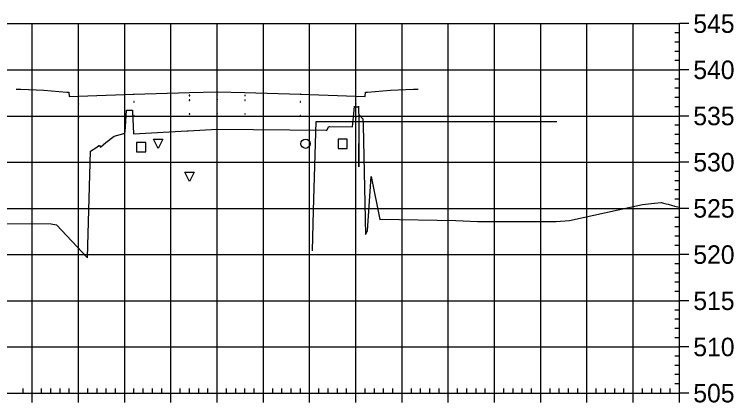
# Model space of a CAD drawing. Extents: x 708103 to 717568, y 374476 to 378707.
# Drawn here: x 708458.1 to 708613.7, y 377402.6 to 377486.6 of the extents above; entities that cross this region are included whole.
import ezdxf

# ---------------------------------------------------------------- set-up
doc = ezdxf.new("R2010")
doc.units = 0
for name, color, linetype in [('1', 7, 'Continuous'), ('10', 7, 'Continuous'), ('13', 7, 'Continuous'), ('14', 7, 'Continuous'), ('22', 7, 'Continuous'), ('4', 7, 'Continuous'), ('57', 7, 'Continuous'), ('59', 7, 'Continuous'), ('Existing', 7, 'Continuous')]:
    doc.layers.add(name, color=color, linetype=linetype)

msp = doc.modelspace()

# ---------------------------------------------------------------- linework, layer by layer
for points in [[(708495.93, 377469.02), (708496.03, 377469.02), (708496.03, 377469.12), (708495.93, 377469.12)], [(708495.93, 377468.02), (708496.03, 377468.02), (708496.03, 377468.12), (708495.93, 377468.12)], [(708501.93, 377469.14), (708502.03, 377469.14), (708502.03, 377469.24), (708501.93, 377469.24)], [(708501.93, 377468.14), (708502.03, 377468.14), (708502.03, 377468.24), (708501.93, 377468.24)], [(708507.93, 377469.02), (708508.03, 377469.02), (708508.03, 377469.12), (708507.93, 377469.12)], [(708507.93, 377468.02), (708508.03, 377468.02), (708508.03, 377468.12), (708507.93, 377468.12)], [(708471.93, 377467.18), (708472.03, 377467.18), (708472.03, 377467.28), (708471.93, 377467.28)], [(708483.93, 377467.66), (708484.03, 377467.66), (708484.03, 377467.76), (708483.93, 377467.76)], [(708519.93, 377467.66), (708520.03, 377467.66), (708520.03, 377467.76), (708519.93, 377467.76)], [(708531.93, 377467.18), (708532.03, 377467.18), (708532.03, 377467.28), (708531.93, 377467.28)], [(708495.93, 377465.02), (708496.03, 377465.02), (708496.03, 377465.12), (708495.93, 377465.12)], [(708501.93, 377465.14), (708502.03, 377465.14), (708502.03, 377465.24), (708501.93, 377465.24)], [(708507.93, 377465.02), (708508.03, 377465.02), (708508.03, 377465.12), (708507.93, 377465.12)], [(708471.93, 377464.18), (708472.03, 377464.18), (708472.03, 377464.28), (708471.93, 377464.28)], [(708483.93, 377464.66), (708484.03, 377464.66), (708484.03, 377464.76), (708483.93, 377464.76)], [(708519.93, 377464.66), (708520.03, 377464.66), (708520.03, 377464.76), (708519.93, 377464.76)], [(708531.93, 377464.18), (708532.03, 377464.18), (708532.03, 377464.28), (708531.93, 377464.28)]]:
    msp.add_lwpolyline(points, close=True)
at = {"layer": '1'}
for points in [[(708489.2, 377457.63), (708488.2, 377459.63), (708490.2, 377459.63)], [(708495.99, 377450.45), (708494.99, 377452.45), (708496.99, 377452.45)]]:
    msp.add_lwpolyline(points, close=True, dxfattribs=at)
at = {"layer": '10'}
msp.add_lwpolyline([(708484.55, 377456.88), (708486.55, 377456.88), (708486.55, 377458.88), (708484.55, 377458.88)], close=True, dxfattribs=at)
at = {"layer": '13'}
msp.add_circle((708521.1, 377458.63), 1, dxfattribs=at)
at = {"layer": '14'}
for points in [[(708501.98, 377469.86), (708501.98, 377469.91), (708501.98, 377469.86), (708501.93, 377469.86), (708501.98, 377469.86), (708501.98, 377469.81), (708501.98, 377469.86), (708502.03, 377469.86)], [(708471.98, 377468.9), (708471.98, 377468.95), (708471.98, 377468.9), (708471.93, 377468.9), (708471.98, 377468.9), (708471.98, 377468.85), (708471.98, 377468.9), (708472.03, 377468.9)], [(708483.98, 377469.38), (708483.98, 377469.43), (708483.98, 377469.38), (708483.93, 377469.38), (708483.98, 377469.38), (708483.98, 377469.33), (708483.98, 377469.38), (708484.03, 377469.38)], [(708519.98, 377469.38), (708519.98, 377469.43), (708519.98, 377469.38), (708519.93, 377469.38), (708519.98, 377469.38), (708519.98, 377469.33), (708519.98, 377469.38), (708520.03, 377469.38)], [(708531.98, 377468.9), (708531.98, 377468.95), (708531.98, 377468.9), (708531.93, 377468.9), (708531.98, 377468.9), (708531.98, 377468.85), (708531.98, 377468.9), (708532.03, 377468.9)]]:
    msp.add_lwpolyline(points, dxfattribs=at)
at = {"layer": '22'}
msp.add_lwpolyline([(708458.48, 377470.46), (708459.48, 377470.42), (708464.48, 377470.22), (708469.48, 377469.82), (708469.9, 377469.82), (708469.98, 377468.82), (708471.98, 377468.9), (708483.98, 377469.38), (708495.98, 377469.74), (708501.98, 377469.86), (708507.98, 377469.74), (708519.98, 377469.38), (708531.98, 377468.9), (708533.98, 377468.82), (708534.07, 377469.82), (708534.48, 377469.82), (708539.48, 377470.22), (708544.48, 377470.42), (708545.48, 377470.46)], dxfattribs=at)
at = {"layer": '4'}
msp.add_lwpolyline([(708528.13, 377457.63), (708530.13, 377457.63), (708530.13, 377459.63), (708528.13, 377459.63)], close=True, dxfattribs=at)
at = {"layer": '57'}
for p, q in [((708401.98, 377484.63), (708601.98, 377484.63)), ((708461.98, 377404.63), (708461.98, 377484.63)), ((708471.98, 377404.63), (708471.98, 377484.63)), ((708481.98, 377404.63), (708481.98, 377484.63)), ((708491.98, 377404.63), (708491.98, 377484.63)), ((708501.98, 377404.63), (708501.98, 377484.63)), ((708511.98, 377404.63), (708511.98, 377484.63)), ((708521.98, 377404.63), (708521.98, 377484.63)), ((708531.98, 377404.63), (708531.98, 377484.63)), ((708541.98, 377404.63), (708541.98, 377484.63)), ((708551.98, 377404.63), (708551.98, 377484.63)), ((708561.98, 377404.63), (708561.98, 377484.63)), ((708571.98, 377404.63), (708571.98, 377484.63)), ((708581.98, 377404.63), (708581.98, 377484.63)), ((708591.98, 377404.63), (708591.98, 377484.63)), ((708601.98, 377404.63), (708601.98, 377484.63)), ((708601.98, 377404.63), (708601.98, 377484.63)), ((708603.98, 377484.63), (708601.98, 377484.63)), ((708601.98, 377482.63), (708600.98, 377482.63)), ((708601.98, 377480.63), (708600.98, 377480.63)), ((708601.98, 377478.63), (708600.98, 377478.63)), ((708601.98, 377476.63), (708600.98, 377476.63)), ((708401.98, 377474.63), (708601.98, 377474.63)), ((708603.98, 377474.63), (708601.98, 377474.63)), ((708601.98, 377472.63), (708600.98, 377472.63)), ((708601.98, 377470.63), (708600.98, 377470.63)), ((708601.98, 377468.63), (708600.98, 377468.63)), ((708601.98, 377466.63), (708600.98, 377466.63)), ((708401.98, 377464.63), (708601.98, 377464.63)), ((708603.98, 377464.63), (708601.98, 377464.63)), ((708601.98, 377462.63), (708600.98, 377462.63)), ((708601.98, 377460.63), (708600.98, 377460.63)), ((708601.98, 377458.63), (708600.98, 377458.63)), ((708601.98, 377456.63), (708600.98, 377456.63)), ((708401.98, 377454.63), (708601.98, 377454.63)), ((708603.98, 377454.63), (708601.98, 377454.63)), ((708601.98, 377452.63), (708600.98, 377452.63)), ((708601.98, 377450.63), (708600.98, 377450.63)), ((708601.98, 377448.63), (708600.98, 377448.63)), ((708601.98, 377446.63), (708600.98, 377446.63)), ((708401.98, 377444.63), (708601.98, 377444.63)), ((708603.98, 377444.63), (708601.98, 377444.63)), ((708601.98, 377442.63), (708600.98, 377442.63)), ((708601.98, 377440.63), (708600.98, 377440.63)), ((708601.98, 377438.63), (708600.98, 377438.63)), ((708601.98, 377436.63), (708600.98, 377436.63)), ((708401.98, 377434.63), (708601.98, 377434.63)), ((708603.98, 377434.63), (708601.98, 377434.63)), ((708601.98, 377432.63), (708600.98, 377432.63)), ((708601.98, 377430.63), (708600.98, 377430.63)), ((708601.98, 377428.63), (708600.98, 377428.63)), ((708601.98, 377426.63), (708600.98, 377426.63)), ((708401.98, 377424.63), (708601.98, 377424.63)), ((708603.98, 377424.63), (708601.98, 377424.63)), ((708601.98, 377422.63), (708600.98, 377422.63)), ((708601.98, 377420.63), (708600.98, 377420.63)), ((708601.98, 377418.63), (708600.98, 377418.63)), ((708601.98, 377416.63), (708600.98, 377416.63)), ((708401.98, 377414.63), (708601.98, 377414.63)), ((708603.98, 377414.63), (708601.98, 377414.63)), ((708601.98, 377412.63), (708600.98, 377412.63)), ((708601.98, 377410.63), (708600.98, 377410.63)), ((708601.98, 377408.63), (708600.98, 377408.63)), ((708601.98, 377406.63), (708600.98, 377406.63)), ((708401.98, 377404.63), (708601.98, 377404.63)), ((708401.98, 377404.63), (708601.98, 377404.63)), ((708459.98, 377404.63), (708459.98, 377405.63)), ((708461.98, 377402.63), (708461.98, 377404.63)), ((708463.98, 377404.63), (708463.98, 377405.63)), ((708465.98, 377404.63), (708465.98, 377405.63)), ((708467.98, 377404.63), (708467.98, 377405.63)), ((708469.98, 377404.63), (708469.98, 377405.63)), ((708471.98, 377402.63), (708471.98, 377404.63)), ((708473.98, 377404.63), (708473.98, 377405.63)), ((708475.98, 377404.63), (708475.98, 377405.63)), ((708477.98, 377404.63), (708477.98, 377405.63)), ((708479.98, 377404.63), (708479.98, 377405.63)), ((708481.98, 377402.63), (708481.98, 377404.63)), ((708483.98, 377404.63), (708483.98, 377405.63)), ((708485.98, 377404.63), (708485.98, 377405.63)), ((708487.98, 377404.63), (708487.98, 377405.63)), ((708489.98, 377404.63), (708489.98, 377405.63)), ((708491.98, 377402.63), (708491.98, 377404.63)), ((708493.98, 377404.63), (708493.98, 377405.63)), ((708495.98, 377404.63), (708495.98, 377405.63)), ((708497.98, 377404.63), (708497.98, 377405.63)), ((708499.98, 377404.63), (708499.98, 377405.63)), ((708501.98, 377402.63), (708501.98, 377404.63)), ((708503.98, 377404.63), (708503.98, 377405.63)), ((708505.98, 377404.63), (708505.98, 377405.63)), ((708507.98, 377404.63), (708507.98, 377405.63)), ((708509.98, 377404.63), (708509.98, 377405.63)), ((708511.98, 377402.63), (708511.98, 377404.63)), ((708513.98, 377404.63), (708513.98, 377405.63)), ((708515.98, 377404.63), (708515.98, 377405.63)), ((708517.98, 377404.63), (708517.98, 377405.63)), ((708519.98, 377404.63), (708519.98, 377405.63)), ((708521.98, 377402.63), (708521.98, 377404.63)), ((708523.98, 377404.63), (708523.98, 377405.63)), ((708525.98, 377404.63), (708525.98, 377405.63)), ((708527.98, 377404.63), (708527.98, 377405.63)), ((708529.98, 377404.63), (708529.98, 377405.63)), ((708531.98, 377402.63), (708531.98, 377404.63)), ((708533.98, 377404.63), (708533.98, 377405.63)), ((708535.98, 377404.63), (708535.98, 377405.63)), ((708537.98, 377404.63), (708537.98, 377405.63)), ((708539.98, 377404.63), (708539.98, 377405.63)), ((708541.98, 377402.63), (708541.98, 377404.63)), ((708543.98, 377404.63), (708543.98, 377405.63)), ((708545.98, 377404.63), (708545.98, 377405.63)), ((708547.98, 377404.63), (708547.98, 377405.63)), ((708549.98, 377404.63), (708549.98, 377405.63)), ((708551.98, 377402.63), (708551.98, 377404.63)), ((708553.98, 377404.63), (708553.98, 377405.63)), ((708555.98, 377404.63), (708555.98, 377405.63)), ((708557.98, 377404.63), (708557.98, 377405.63)), ((708559.98, 377404.63), (708559.98, 377405.63)), ((708561.98, 377402.63), (708561.98, 377404.63)), ((708563.98, 377404.63), (708563.98, 377405.63)), ((708565.98, 377404.63), (708565.98, 377405.63)), ((708567.98, 377404.63), (708567.98, 377405.63)), ((708569.98, 377404.63), (708569.98, 377405.63)), ((708571.98, 377402.63), (708571.98, 377404.63)), ((708573.98, 377404.63), (708573.98, 377405.63)), ((708575.98, 377404.63), (708575.98, 377405.63)), ((708577.98, 377404.63), (708577.98, 377405.63)), ((708579.98, 377404.63), (708579.98, 377405.63)), ((708581.98, 377402.63), (708581.98, 377404.63)), ((708583.98, 377404.63), (708583.98, 377405.63)), ((708585.98, 377404.63), (708585.98, 377405.63)), ((708587.98, 377404.63), (708587.98, 377405.63)), ((708589.98, 377404.63), (708589.98, 377405.63)), ((708591.98, 377402.63), (708591.98, 377404.63)), ((708593.98, 377404.63), (708593.98, 377405.63)), ((708595.98, 377404.63), (708595.98, 377405.63)), ((708597.98, 377404.63), (708597.98, 377405.63)), ((708599.98, 377404.63), (708599.98, 377405.63)), ((708601.98, 377402.63), (708601.98, 377404.63)), ((708603.98, 377404.63), (708601.98, 377404.63))]:
    msp.add_line(p, q, dxfattribs=at)
at = {"layer": '59'}
msp.add_lwpolyline([(708522.6, 377435.46), (708522.83, 377444.2), (708523.36, 377463.46), (708523.46, 377463.46), (708525.45, 377463.46), (708525.46, 377463.46), (708525.47, 377463.46), (708527.46, 377463.46), (708529.43, 377463.47), (708529.46, 377463.47), (708531.42, 377463.47), (708531.46, 377463.47), (708531.5, 377463.47), (708533.46, 377463.47), (708535.4, 377463.47), (708535.46, 377463.47), (708535.52, 377463.47), (708537.46, 377463.47), (708539.39, 377463.47), (708539.46, 377463.47), (708541.38, 377463.47), (708541.46, 377463.47), (708541.55, 377463.47), (708543.46, 377463.47), (708545.36, 377463.47), (708545.46, 377463.47), (708545.57, 377463.47), (708547.47, 377463.47), (708549.34, 377463.47), (708549.47, 377463.47), (708551.33, 377463.47), (708551.47, 377463.47), (708553.32, 377463.47), (708553.47, 377463.47), (708555.32, 377463.47), (708555.47, 377463.47), (708557.31, 377463.47), (708557.47, 377463.47), (708557.63, 377463.47), (708559.47, 377463.47), (708561.29, 377463.47), (708561.47, 377463.47), (708561.65, 377463.47), (708563.47, 377463.47), (708565.27, 377463.47), (708565.47, 377463.47), (708567.26, 377463.47), (708567.47, 377463.47), (708569.25, 377463.47), (708569.47, 377463.47), (708571.24, 377463.47), (708571.47, 377463.47), (708571.71, 377463.47), (708573.47, 377463.47), (708575.23, 377463.47), (708575.48, 377463.47)], dxfattribs=at)
at = {"layer": 'Existing'}
msp.add_lwpolyline([(708450.92, 377441.33), (708466.05, 377441.28), (708467.21, 377441.07), (708473.85, 377434), (708473.9, 377433.96), (708473.91, 377434), (708474.57, 377457.01), (708475.93, 377457.89), (708476.34, 377458.25), (708476.52, 377458.25), (708476.73, 377457.87), (708477.9, 377458.9), (708479.66, 377460.29), (708481.77, 377460.82), (708482.03, 377460.88), (708482.06, 377461.23), (708482.38, 377465.9), (708482.62, 377465.9), (708483.58, 377465.9), (708483.6, 377465.9), (708483.68, 377465.9), (708483.69, 377465.61), (708483.86, 377460.77), (708495.51, 377461.42), (708495.69, 377461.44), (708501.98, 377461.78), (708525.53, 377461.56), (708525.72, 377461.55), (708526.14, 377462.34), (708526.15, 377462.34), (708526.31, 377462.34), (708531.23, 377462.31), (708531.56, 377465.2), (708531.56, 377465.2), (708531.71, 377466.78), (708531.72, 377466.59), (708532.51, 377466.59), (708532.57, 377466.78), (708532.61, 377463.48), (708532.65, 377453.62), (708532.67, 377463.78), (708532.73, 377464.83), (708533.5, 377464.03), (708533.53, 377462.67), (708534.08, 377439.01), (708534.53, 377439.77), (708535.29, 377451.5), (708537.14, 377442.24), (708537.4, 377442.27), (708553.58, 377441.98), (708558.3, 377441.76), (708575.3, 377441.82), (708578.21, 377441.99), (708594.01, 377445.48), (708596.6, 377445.75), (708598.12, 377445.91), (708598.53, 377445.79), (708599.08, 377445.63), (708599.53, 377445.51), (708600.48, 377445.25), (708600.76, 377445.17), (708600.91, 377445.13), (708601.98, 377444.91)], dxfattribs=at)

# ---------------------------------------------------------------- texts
at = {"layer": '14'}
for p in [(708459.45, 377470.37), (708459.45, 377469.7), (708544.45, 377470.37), (708544.45, 377469.7), (708464.45, 377469.5), (708539.45, 377469.5)]:
    msp.add_text('+', height=0.1, dxfattribs=at).set_placement(p)
at = {"layer": '57'}
for s, p in [('545', (708604.98, 377482.63)), ('540', (708604.98, 377472.63)), ('535', (708604.98, 377462.63)), ('530', (708604.98, 377452.63)), ('525', (708604.98, 377442.63)), ('520', (708604.98, 377432.63)), ('515', (708604.98, 377422.63)), ('510', (708604.98, 377412.63)), ('505', (708604.98, 377402.63))]:
    msp.add_text(s, height=4, dxfattribs=at).set_placement(p)

doc.saveas('drawing.dxf')
